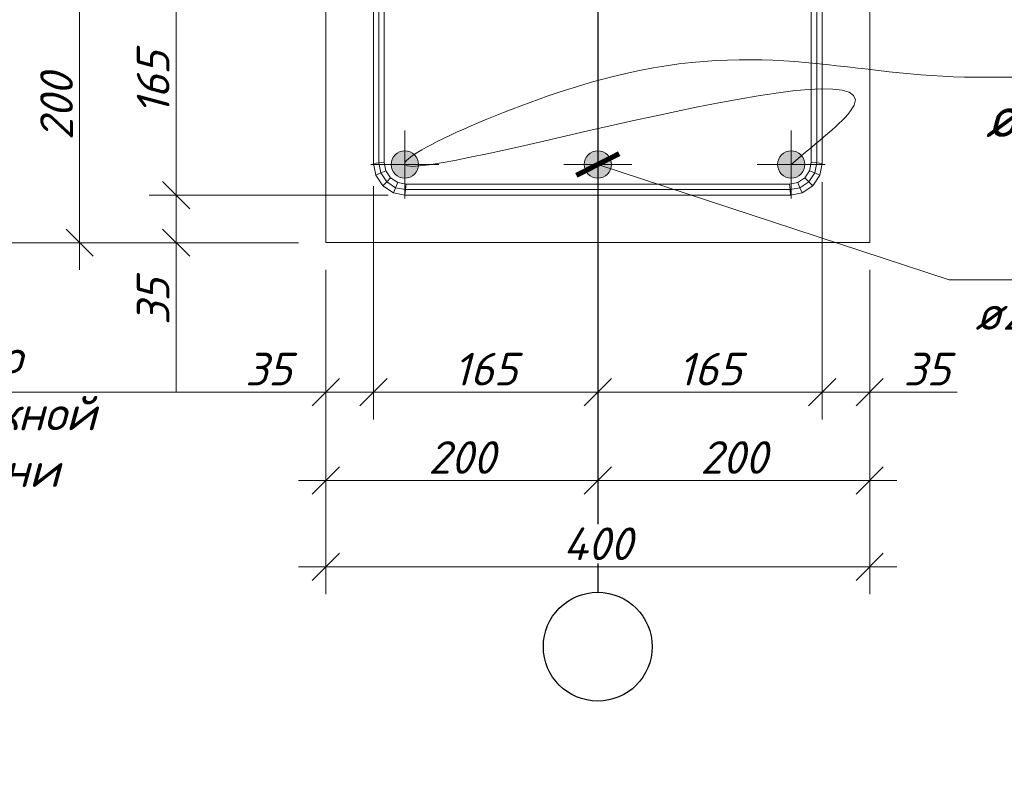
# Model space of a CAD drawing. Header units: millimetres. Extents: x 363306 to 7757304, y 1022887 to 1207196.
# Tile 562 of 656: x 2003511 to 2010752, y 1066075 to 1071633. Entities that reach past the tile are written whole.
import ezdxf
from ezdxf import colors
from ezdxf.entities.mleader import LeaderData, LeaderLine
from ezdxf.math import Vec2, Vec3

# ---------------------------------------------------------------- set-up
doc = ezdxf.new("R2010")
doc.units = ezdxf.units.MM
doc.linetypes.add('ACAD_ISO10W100', pattern=[18, 12, -3, 0, -3])
doc.linetypes.add('CENTERX2', pattern=[101.6, 63.5, -12.7, 12.7, -12.7])
for name, color, linetype in [('0 @ 100', 7, 'Continuous'), ('kcd_tx', 7, 'Continuous'), ('Оси', 7, 'Continuous')]:
    doc.layers.add(name, color=color, linetype=linetype)
for name, color, linetype, lineweight in [('ACO-текст', 7, 'Continuous', 20), ('арматура', 1, 'Continuous', 40), ('Выноска', 5, 'Continuous', 15), ('выноски', 170, 'Continuous', 15), ('Основная', 7, 'Continuous', 40), ('текст', 7, 'Continuous', 25)]:
    doc.layers.add(name, color=color, linetype=linetype, lineweight=lineweight)
doc.styles.add('iso', font='isocpeur.TTF')
doc.styles.add('ISOPEUR', font='isocpeui.ttf')
doc.styles.add('Mirazam', font='isocpeui.ttf')
doc.styles.add('PDF ISOCPEUR Italic', font='isocpeui.ttf')
doc.styles.get("Standard").update_dxf_attribs({"font": 'isocpeui.ttf'})
doc.styles.add('ГОСТ 2.304', font='isocpeui.ttf')
doc.dimstyles.new('Санжар', dxfattribs={"dimtxt": 240, "dimasz": 200, "dimexe": 200, "dimexo": 200, "dimgap": 50, "dimtad": 1, "dimdec": 0, "dimtxsty": 'Standard', "dimblk": 'OBLIQUE', "dimcen": 2.5, "dimdle": 200, "dimclrd": 152, "dimclre": 152, "dimclrt": 152, "dimadec": 0, "dimazin": 0, "dimtfac": 1, "dimtdec": 0, "dimtmove": 0, "dimatfit": 3, "dimldrblk": 'OBLIQUE', "dimfxl": 0, "dimlwd": 0, "dimlwe": 0, "dimarcsym": 0})

# ---------------------------------------------------------------- blocks, each defined once
blk = doc.blocks.new('*U65')
at = {"linetype": 'ACAD_ISO10W100', "lineweight": 5}
h = blk.add_hatch(color=192, dxfattribs=at)
edge = h.paths.add_edge_path()
edge.add_arc((0, 0), 10, 0, 360)
at = {"color": 1, "linetype": 'CENTERX2', "lineweight": 0, "ltscale": 10}
for p, q in [((0, -25), (0, 25)), ((-25, 0), (25, 0))]:
    blk.add_line(p, q, dxfattribs=at)
at = {"layer": 'арматура', "color": 192, "lineweight": 15, "ltscale": 1.5}
blk.add_circle((0, 0), 10, dxfattribs=at)
blk = doc.blocks.new('*U66')
at = {"linetype": 'ACAD_ISO10W100', "lineweight": 5}
h = blk.add_hatch(color=192, dxfattribs=at)
edge = h.paths.add_edge_path()
edge.add_arc((0, 0), 10, 0, 360)
at = {"color": 1, "linetype": 'CENTERX2', "lineweight": 0, "ltscale": 10}
for p, q in [((0, -25), (0, 25)), ((-25, 0), (25, 0))]:
    blk.add_line(p, q, dxfattribs=at)
at = {"layer": 'арматура', "color": 192, "lineweight": 15, "ltscale": 1.5}
blk.add_circle((0, 0), 10, dxfattribs=at)
blk = doc.blocks.new('*U63')
at = {"linetype": 'ACAD_ISO10W100', "lineweight": 5}
h = blk.add_hatch(color=192, dxfattribs=at)
edge = h.paths.add_edge_path()
edge.add_arc((0, 0), 10, 0, 360)
at = {"color": 1, "linetype": 'CENTERX2', "lineweight": 0, "ltscale": 10}
for p, q in [((0, -25), (0, 25)), ((-25, 0), (25, 0))]:
    blk.add_line(p, q, dxfattribs=at)
at = {"layer": 'арматура', "color": 192, "lineweight": 15, "ltscale": 1.5}
blk.add_circle((0, 0), 10, dxfattribs=at)
blk = doc.blocks.new('_Oblique')
at = {"color": 0, "linetype": 'ByBlock', "lineweight": -2}
blk.add_line((-0.5, -0.5), (0.5, 0.5), dxfattribs=at)
blk = doc.blocks.new('*D1939')
at = {"layer": 'Defpoints', "color": 0, "lineweight": 30, "transparency": 16777216}
for p in [(2005762, 1071992.8), (2004662, 1070342.8), (2006420.6, 1070342.8)]:
    blk.add_point(p, dxfattribs=at)
at = {"layer": 'kcd_tx', "lineweight": 0, "transparency": 16777216}
for p, q in [((2004662, 1072192.8), (2004662, 1070142.8)), ((2005562, 1071992.8), (2004462, 1071992.8)), ((2006220.6, 1070342.8), (2004462, 1070342.8))]:
    blk.add_line(p, q, dxfattribs=at)
at = {"layer": 'kcd_tx', "lineweight": 0, "transparency": 16777216, "xscale": 200, "yscale": 200, "zscale": 200}
for p, rotation in [((2004662, 1071992.8), 90), ((2004662, 1070342.8), 270)]:
    blk.add_blockref('_Oblique', p, dxfattribs=dict(at, rotation=rotation))
at = {"layer": 'kcd_tx', "lineweight": 0, "transparency": 16777216, "insert": (2004492, 1071167.8), "char_height": 240, "attachment_point": 5, "rotation": 90, "bg_fill": 3, "box_fill_scale": 1.1, "bg_fill_color": 256, "bg_fill_true_color": 13158600, "bg_fill_transparency": 0}
blk.add_mtext('165', dxfattribs=at)
blk = doc.blocks.new('*D1941')
at = {"layer": 'Defpoints', "color": 0, "lineweight": 30, "transparency": 16777216}
for p in [(2006420.6, 1070342.8), (2004662, 1069992.8), (2005762, 1069992.8)]:
    blk.add_point(p, dxfattribs=at)
at = {"layer": 'kcd_tx', "lineweight": 0, "transparency": 16777216}
for p, q in [((2004662, 1070542.8), (2004662, 1069992.8)), ((2006220.6, 1070342.8), (2004462, 1070342.8)), ((2005562, 1069992.8), (2004462, 1069992.8)), ((2004662, 1069992.8), (2004662, 1069338))]:
    blk.add_line(p, q, dxfattribs=at)
at = {"layer": 'kcd_tx', "lineweight": 0, "transparency": 16777216, "xscale": 200, "yscale": 200, "zscale": 200}
for p, rotation in [((2004662, 1070342.8), 90), ((2004662, 1069992.8), 270)]:
    blk.add_blockref('_Oblique', p, dxfattribs=dict(at, rotation=rotation))
at = {"layer": 'kcd_tx', "lineweight": 0, "transparency": 16777216, "insert": (2004492, 1069559.4), "char_height": 240, "attachment_point": 5, "rotation": 90, "bg_fill": 3, "box_fill_scale": 1.1, "bg_fill_color": 256, "bg_fill_true_color": 13158600, "bg_fill_transparency": 0}
blk.add_mtext('35', dxfattribs=at)
blk = doc.blocks.new('*D1942')
at = {"layer": 'Defpoints', "color": 0, "lineweight": 30, "transparency": 16777216}
for p in [(2005762, 1071992.8), (2003951.7, 1069992.8), (2005762, 1069992.8)]:
    blk.add_point(p, dxfattribs=at)
at = {"layer": 'kcd_tx', "lineweight": 0, "transparency": 16777216}
for p, q in [((2003951.7, 1072192.8), (2003951.7, 1069792.8)), ((2005562, 1071992.8), (2003751.7, 1071992.8)), ((2005562, 1069992.8), (2003751.7, 1069992.8))]:
    blk.add_line(p, q, dxfattribs=at)
at = {"layer": 'kcd_tx', "lineweight": 0, "transparency": 16777216, "xscale": 200, "yscale": 200, "zscale": 200}
for p, rotation in [((2003951.7, 1071992.8), 90), ((2003951.7, 1069992.8), 270)]:
    blk.add_blockref('_Oblique', p, dxfattribs=dict(at, rotation=rotation))
at = {"layer": 'kcd_tx', "lineweight": 0, "transparency": 16777216, "insert": (2003781.7, 1070992.8), "char_height": 240, "attachment_point": 5, "rotation": 90, "bg_fill": 3, "box_fill_scale": 1.1, "bg_fill_color": 256, "bg_fill_true_color": 13158600, "bg_fill_transparency": 0}
blk.add_mtext('200', dxfattribs=at)
blk = doc.blocks.new('*D1943')
at = {"layer": 'Defpoints', "color": 0, "lineweight": 30, "transparency": 16777216}
for p in [(2005762, 1073992.8), (2003304.1, 1069992.8), (2005762, 1069992.8)]:
    blk.add_point(p, dxfattribs=at)
at = {"layer": 'kcd_tx', "lineweight": 0, "transparency": 16777216}
for p, q in [((2003304.1, 1074192.8), (2003304.1, 1069792.8)), ((2005562, 1073992.8), (2003104.1, 1073992.8)), ((2005562, 1069992.8), (2003104.1, 1069992.8))]:
    blk.add_line(p, q, dxfattribs=at)
at = {"layer": 'kcd_tx', "lineweight": 0, "transparency": 16777216, "xscale": 200, "yscale": 200, "zscale": 200}
for p, rotation in [((2003304.1, 1073992.8), 90), ((2003304.1, 1069992.8), 270)]:
    blk.add_blockref('_Oblique', p, dxfattribs=dict(at, rotation=rotation))
at = {"layer": 'kcd_tx', "lineweight": 0, "transparency": 16777216, "insert": (2003134.1, 1071992.8), "char_height": 240, "attachment_point": 5, "rotation": 90, "bg_fill": 3, "box_fill_scale": 1.1, "bg_fill_color": 256, "bg_fill_true_color": 13158600, "bg_fill_transparency": 0}
blk.add_mtext('400', dxfattribs=at)
blk = doc.blocks.new('*D1944')
at = {"layer": 'Defpoints', "color": 0, "lineweight": 30, "transparency": 16777216}
for p in [(2006112, 1070607.3), (2006112, 1068892.8), (2007762, 1068788.3)]:
    blk.add_point(p, dxfattribs=at)
at = {"layer": 'kcd_tx', "lineweight": 0, "transparency": 16777216}
for p, q in [((2006112, 1070407.3), (2006112, 1068692.8)), ((2007762, 1068988.3), (2007762, 1069092.8)), ((2007962, 1068892.8), (2005912, 1068892.8))]:
    blk.add_line(p, q, dxfattribs=at)
at = {"layer": 'kcd_tx', "lineweight": 0, "transparency": 16777216, "xscale": 200, "yscale": 200, "zscale": 200, "rotation": 180}
blk.add_blockref('_Oblique', (2006112, 1068892.8), dxfattribs=at)
at = {"layer": 'kcd_tx', "lineweight": 0, "transparency": 16777216, "xscale": 200, "yscale": 200, "zscale": 200}
blk.add_blockref('_Oblique', (2007762, 1068892.8), dxfattribs=at)
at = {"layer": 'kcd_tx', "lineweight": 0, "transparency": 16777216, "insert": (2006937, 1069062.8), "char_height": 240, "attachment_point": 5, "bg_fill": 3, "box_fill_scale": 1.1, "bg_fill_color": 256, "bg_fill_true_color": 13158600, "bg_fill_transparency": 0}
blk.add_mtext('165', dxfattribs=at)
blk = doc.blocks.new('*D1945')
at = {"layer": 'Defpoints', "color": 0, "lineweight": 30, "transparency": 16777216}
for p in [(2009412, 1070637.9), (2009412, 1068892.8), (2007762, 1068788.3)]:
    blk.add_point(p, dxfattribs=at)
at = {"layer": 'kcd_tx', "lineweight": 0, "transparency": 16777216}
for p, q in [((2009412, 1070437.9), (2009412, 1068692.8)), ((2007762, 1068988.3), (2007762, 1069092.8)), ((2007562, 1068892.8), (2009612, 1068892.8))]:
    blk.add_line(p, q, dxfattribs=at)
at = {"layer": 'kcd_tx', "lineweight": 0, "transparency": 16777216, "xscale": 200, "yscale": 200, "zscale": 200, "rotation": 180}
blk.add_blockref('_Oblique', (2007762, 1068892.8), dxfattribs=at)
at = {"layer": 'kcd_tx', "lineweight": 0, "transparency": 16777216, "xscale": 200, "yscale": 200, "zscale": 200}
blk.add_blockref('_Oblique', (2009412, 1068892.8), dxfattribs=at)
at = {"layer": 'kcd_tx', "lineweight": 0, "transparency": 16777216, "insert": (2008587, 1069062.8), "char_height": 240, "attachment_point": 5, "bg_fill": 3, "box_fill_scale": 1.1, "bg_fill_color": 256, "bg_fill_true_color": 13158600, "bg_fill_transparency": 0}
blk.add_mtext('165', dxfattribs=at)
blk = doc.blocks.new('*D1946')
at = {"layer": 'Defpoints', "color": 0, "lineweight": 30, "transparency": 16777216}
for p in [(2006112, 1070567.8), (2005762, 1069992.8), (2005762, 1068892.8)]:
    blk.add_point(p, dxfattribs=at)
at = {"layer": 'kcd_tx', "lineweight": 0, "transparency": 16777216}
for p, q in [((2006112, 1070367.8), (2006112, 1068692.8)), ((2005762, 1069792.8), (2005762, 1068692.8)), ((2005762, 1068892.8), (2005119.2, 1068892.8)), ((2006312, 1068892.8), (2005762, 1068892.8))]:
    blk.add_line(p, q, dxfattribs=at)
at = {"layer": 'kcd_tx', "lineweight": 0, "transparency": 16777216, "xscale": 200, "yscale": 200, "zscale": 200, "rotation": 180}
blk.add_blockref('_Oblique', (2005762, 1068892.8), dxfattribs=at)
at = {"layer": 'kcd_tx', "lineweight": 0, "transparency": 16777216, "xscale": 200, "yscale": 200, "zscale": 200}
blk.add_blockref('_Oblique', (2006112, 1068892.8), dxfattribs=at)
at = {"layer": 'kcd_tx', "lineweight": 0, "transparency": 16777216, "insert": (2005340.6, 1069062.8), "char_height": 240, "attachment_point": 5, "bg_fill": 3, "box_fill_scale": 1.1, "bg_fill_color": 256, "bg_fill_true_color": 13158600, "bg_fill_transparency": 0}
blk.add_mtext('35', dxfattribs=at)
blk = doc.blocks.new('*D1947')
at = {"layer": 'Defpoints', "color": 0, "lineweight": 30, "transparency": 16777216}
for p in [(2009412, 1070637.9), (2009762, 1069992.8), (2009762, 1068892.8)]:
    blk.add_point(p, dxfattribs=at)
at = {"layer": 'kcd_tx', "lineweight": 0, "transparency": 16777216}
for p, q in [((2009412, 1070437.9), (2009412, 1068692.8)), ((2009762, 1069792.8), (2009762, 1068692.8)), ((2009212, 1068892.8), (2009762, 1068892.8)), ((2009762, 1068892.8), (2010404.7, 1068892.8))]:
    blk.add_line(p, q, dxfattribs=at)
at = {"layer": 'kcd_tx', "lineweight": 0, "transparency": 16777216, "xscale": 200, "yscale": 200, "zscale": 200, "rotation": 180}
blk.add_blockref('_Oblique', (2009412, 1068892.8), dxfattribs=at)
at = {"layer": 'kcd_tx', "lineweight": 0, "transparency": 16777216, "xscale": 200, "yscale": 200, "zscale": 200}
blk.add_blockref('_Oblique', (2009762, 1068892.8), dxfattribs=at)
at = {"layer": 'kcd_tx', "lineweight": 0, "transparency": 16777216, "insert": (2010183.3, 1069062.8), "char_height": 240, "attachment_point": 5, "bg_fill": 3, "box_fill_scale": 1.1, "bg_fill_color": 256, "bg_fill_true_color": 13158600, "bg_fill_transparency": 0}
blk.add_mtext('35', dxfattribs=at)
blk = doc.blocks.new('*D1948')
at = {"layer": 'Defpoints', "color": 0, "lineweight": 30, "transparency": 16777216}
for p in [(2005762, 1069992.8), (2007762, 1069992.8), (2007762, 1068243.1)]:
    blk.add_point(p, dxfattribs=at)
at = {"layer": 'kcd_tx', "lineweight": 0, "transparency": 16777216}
for p, q in [((2005762, 1069792.8), (2005762, 1068043.1)), ((2007762, 1069792.8), (2007762, 1068043.1)), ((2005562, 1068243.1), (2007962, 1068243.1))]:
    blk.add_line(p, q, dxfattribs=at)
at = {"layer": 'kcd_tx', "lineweight": 0, "transparency": 16777216, "xscale": 200, "yscale": 200, "zscale": 200, "rotation": 180}
blk.add_blockref('_Oblique', (2005762, 1068243.1), dxfattribs=at)
at = {"layer": 'kcd_tx', "lineweight": 0, "transparency": 16777216, "xscale": 200, "yscale": 200, "zscale": 200}
blk.add_blockref('_Oblique', (2007762, 1068243.1), dxfattribs=at)
at = {"layer": 'kcd_tx', "lineweight": 0, "transparency": 16777216, "insert": (2006762, 1068413.1), "char_height": 240, "attachment_point": 5, "bg_fill": 3, "box_fill_scale": 1.1, "bg_fill_color": 256, "bg_fill_true_color": 13158600, "bg_fill_transparency": 0}
blk.add_mtext('200', dxfattribs=at)
blk = doc.blocks.new('*D1949')
at = {"layer": 'Defpoints', "color": 0, "lineweight": 30, "transparency": 16777216}
for p in [(2007762, 1069992.8), (2009762, 1069992.8), (2009762, 1068243.1)]:
    blk.add_point(p, dxfattribs=at)
at = {"layer": 'kcd_tx', "lineweight": 0, "transparency": 16777216}
for p, q in [((2007762, 1069792.8), (2007762, 1068043.1)), ((2009762, 1069792.8), (2009762, 1068043.1)), ((2007562, 1068243.1), (2009962, 1068243.1))]:
    blk.add_line(p, q, dxfattribs=at)
at = {"layer": 'kcd_tx', "lineweight": 0, "transparency": 16777216, "xscale": 200, "yscale": 200, "zscale": 200, "rotation": 180}
blk.add_blockref('_Oblique', (2007762, 1068243.1), dxfattribs=at)
at = {"layer": 'kcd_tx', "lineweight": 0, "transparency": 16777216, "xscale": 200, "yscale": 200, "zscale": 200}
blk.add_blockref('_Oblique', (2009762, 1068243.1), dxfattribs=at)
at = {"layer": 'kcd_tx', "lineweight": 0, "transparency": 16777216, "insert": (2008762, 1068413.1), "char_height": 240, "attachment_point": 5, "bg_fill": 3, "box_fill_scale": 1.1, "bg_fill_color": 256, "bg_fill_true_color": 13158600, "bg_fill_transparency": 0}
blk.add_mtext('200', dxfattribs=at)
blk = doc.blocks.new('*D1950')
at = {"layer": 'Defpoints', "color": 0, "lineweight": 30, "transparency": 16777216}
for p in [(2005762, 1069992.8), (2009762, 1069992.8), (2009762, 1067608.4)]:
    blk.add_point(p, dxfattribs=at)
at = {"layer": 'kcd_tx', "lineweight": 0, "transparency": 16777216}
for p, q in [((2005762, 1069792.8), (2005762, 1067408.4)), ((2009762, 1069792.8), (2009762, 1067408.4)), ((2005562, 1067608.4), (2009962, 1067608.4))]:
    blk.add_line(p, q, dxfattribs=at)
at = {"layer": 'kcd_tx', "lineweight": 0, "transparency": 16777216, "xscale": 200, "yscale": 200, "zscale": 200, "rotation": 180}
blk.add_blockref('_Oblique', (2005762, 1067608.4), dxfattribs=at)
at = {"layer": 'kcd_tx', "lineweight": 0, "transparency": 16777216, "xscale": 200, "yscale": 200, "zscale": 200}
blk.add_blockref('_Oblique', (2009762, 1067608.4), dxfattribs=at)
at = {"layer": 'kcd_tx', "lineweight": 0, "transparency": 16777216, "insert": (2007762, 1067778.4), "char_height": 240, "attachment_point": 5, "bg_fill": 3, "box_fill_scale": 1.1, "bg_fill_color": 256, "bg_fill_true_color": 13158600, "bg_fill_transparency": 0}
blk.add_mtext('400', dxfattribs=at)
blk = doc.blocks.new('_None')
blk = doc.blocks.new('_ArchTick')
at = {"color": 0, "linetype": 'ByBlock', "const_width": 0.15}
blk.add_lwpolyline([(-0.5, -0.5), (0.5, 0.5)], dxfattribs=at)

msp = doc.modelspace()

# ---------------------------------------------------------------- linework, layer by layer
at = {"lineweight": 15}
for p, q in [((2006111.957, 1070574.97), (2006111.957, 1073410.728)), ((2006191.957, 1070582.849), (2006191.957, 1073402.849)), ((2009331.957, 1073402.849), (2009331.957, 1070582.849)), ((2009411.957, 1073409.145), (2009411.957, 1070574.97)), ((2006111.957, 1070574.97), (2006151.957, 1070578.909)), ((2006128.778, 1070490.405), (2006111.957, 1070574.97)), ((2006191.957, 1070582.849), (2006151.957, 1070578.909)), ((2006204.136, 1070521.62), (2006191.957, 1070582.849)), ((2009331.957, 1070582.849), (2009319.778, 1070521.62)), ((2009331.957, 1070582.849), (2009371.957, 1070578.909)), ((2009411.957, 1070574.97), (2009371.957, 1070578.909)), ((2009411.957, 1070574.97), (2009395.136, 1070490.405)), ((2006128.778, 1070490.405), (2006166.457, 1070506.012)), ((2006181.143, 1070412.035), (2006128.778, 1070490.405)), ((2006204.136, 1070521.62), (2006166.457, 1070506.012)), ((2006238.82, 1070469.712), (2006204.136, 1070521.62)), ((2006238.82, 1070469.712), (2006209.981, 1070440.873)), ((2006290.727, 1070435.028), (2006238.82, 1070469.712)), ((2009285.094, 1070469.712), (2009233.186, 1070435.028)), ((2009319.778, 1070521.62), (2009285.094, 1070469.712)), ((2009285.094, 1070469.712), (2009313.932, 1070440.873)), ((2009319.778, 1070521.62), (2009357.457, 1070506.012)), ((2009395.136, 1070490.405), (2009342.771, 1070412.035)), ((2009395.136, 1070490.405), (2009357.457, 1070506.012)), ((2006181.143, 1070412.035), (2006209.981, 1070440.873)), ((2006259.513, 1070359.67), (2006181.143, 1070412.035)), ((2006259.513, 1070359.67), (2006275.12, 1070397.349)), ((2006290.727, 1070435.028), (2006275.12, 1070397.349)), ((2006351.957, 1070422.849), (2006290.727, 1070435.028)), ((2006351.957, 1070422.849), (2006348.017, 1070382.849)), ((2009171.957, 1070422.849), (2006351.957, 1070422.849)), ((2009233.186, 1070435.028), (2009171.957, 1070422.849)), ((2009171.957, 1070422.849), (2009175.896, 1070382.849)), ((2009233.186, 1070435.028), (2009248.793, 1070397.349)), ((2009264.401, 1070359.67), (2009248.793, 1070397.349)), ((2009342.771, 1070412.035), (2009264.401, 1070359.67)), ((2009342.771, 1070412.035), (2009313.932, 1070440.873)), ((2006344.078, 1070342.849), (2006259.513, 1070359.67)), ((2006344.078, 1070342.849), (2006348.017, 1070382.849)), ((2009179.836, 1070342.849), (2006344.078, 1070342.849)), ((2009179.836, 1070342.849), (2009175.896, 1070382.849)), ((2009264.401, 1070359.67), (2009179.836, 1070342.849))]:
    msp.add_line(p, q, dxfattribs=at)
at = {"color": 9, "lineweight": 15}
for p, q in [((2006151.957, 1070578.909), (2006151.957, 1073406.789)), ((2009371.957, 1073405.997), (2009371.957, 1070578.909)), ((2006166.457, 1070506.012), (2006151.957, 1070578.909)), ((2009371.957, 1070578.909), (2009357.457, 1070506.012)), ((2006209.981, 1070440.873), (2006166.457, 1070506.012)), ((2009357.457, 1070506.012), (2009313.932, 1070440.873)), ((2006275.12, 1070397.349), (2006209.981, 1070440.873)), ((2006348.017, 1070382.849), (2006275.12, 1070397.349)), ((2009248.793, 1070397.349), (2009175.896, 1070382.849)), ((2009313.932, 1070440.873), (2009248.793, 1070397.349)), ((2009175.896, 1070382.849), (2006348.017, 1070382.849))]:
    msp.add_line(p, q, dxfattribs=at)
at = {"layer": 'Выноска'}
msp.add_lwpolyline([(2009761.957, 1069992.849), (2005761.957, 1069992.849), (2005761.957, 1073992.849), (2009761.957, 1073992.849)], close=True, dxfattribs=at)
at = {"layer": 'Оси', "ltscale": 500}
msp.add_line((2007761.957, 1073992.849), (2007761.957, 1067421.217), dxfattribs=at)

# ---------------------------------------------------------------- block references
at = {"layer": 'Основная', "color": 6, "lineweight": 18, "xscale": 10, "yscale": 10, "zscale": 10}
for name, p in [('*U63', (2006342.957, 1070567.849)), ('*U66', (2007761.957, 1070567.849)), ('*U65', (2009184.957, 1070567.849))]:
    msp.add_blockref(name, p, dxfattribs=at)

# ---------------------------------------------------------------- texts
at = {"color": 0, "lineweight": -2, "ltscale": 5, "insert": (1348958.4, 1070865.149), "char_height": 300, "width": 17773.54363, "attachment_point": 1, "style": 'iso'}
msp.add_mtext('\\pi7162.827;{\\fISOCPEUR|b0|i1|c204|p34;Примечание:\\P\\pi0;1. \\C256;Данный лист читать совместно с листами\\C0; КP- \\P2. Горизонтальные сетки СГ-1, СГ-2, СГ-3  устраиваются по длине в стенах и в перегородках, через каждый 600 мм расстояние по высоте.\\P\\C256;3. Стены  выполнить из газоблока изготавливается автоклавным методом D600/\\PКладку выполнить с применением однорядной перевязки\\P5.Контроль качества материалов и работ выполнять согласно указаниям \\PКМК 2.01.03-19, КМК 3.03.01-98 и ППР.\\P6. Все внутренние дверные отверстие монтажировать на отм. +2,100.\\P7. Прочность клеевого состава или раствора должна обеспечить величину нормального сцепления не менее 1,2 кгс/см².}', dxfattribs=at)
at = {"color": 18, "lineweight": 0, "true_color": 0x000000, "char_height": 500, "width": 3831.09957, "attachment_point": 1}
for insert in [(1476781.134, 1068764.531), (1566781.134, 1068764.531), (1524311.407, 1067486.642)]:
    msp.add_mtext('\\pi1064.9816;2 - 2', dxfattribs=dict(at, insert=insert))
at = {"layer": '0 @ 100', "color": 7, "insert": (761996.908, 1075986.433), "char_height": 318.940213, "width": 19697.5359, "attachment_point": 4, "style": 'ГОСТ 2.304'}
msp.add_mtext('\\pi5457.36288;{\\fISOCPEUR|b1|i1|c204|p34;Характеристика участка строительства:\\P\\pi0;\\P}Расчетная зимняя температура воздух 15 °С.\\PСкоростной напор ветра   - 38кг/м2.\\PВес снегового покрова    - 50кг/м2.\\PКлассификация зданий по функциональной пожарной опасности - Ф 4.1 \\PКоэффициент надежности по назначению - 0.95\\P\\P^IПроектом разработано подъёмник для мало мобильных граждан населения грузоподъемностью 250 кг. скоростью 0,25 см/с. Двери шахт подъёмника противопожарные с пределом огнестойкости El 30. Подъёмники оборудованы кабинами габаритами 1500х1500 мм, ширина дверей кабины обеспечивает проезд инвалидной коляски. Для экстренных случаев подъёмник оснащен дополнительным аккумулятором и механическим спуском для безопасного спуска пассажира в нулевую отметку. Так же в дверях подъёмника установлены замки датчики которые открываются с ключевыми картами, чтобы открыть двери подъёмника.\\P^IС внешней и внутренней стороны наружных стен предусмотрено обшивка из аквапанелей толщиной 12,5мм с утеплением из минераловатной ваты на кварцевой основе, А =0,040 Вт/мС, толщиной 100мм. (по теплотехническому расчету). Наружная отделка из органическое стекло.\\P^IПодрядчик обязан предоставить заказчику сертификаты соответствия и пожарной безопасности на фасадную систему и все применяемые в данной системе материалы и изделия.\\PКонструкции, изделия и материалы применены по действующим стандартам, ТУ, сертификатам. На путях эвакуации используются отделочные материалы, соответствующие требованиям п. 5.25 ШНК 2.01.02-04.\\PОтделка стен с внутренней стороны окраска водоэмульсионными красками светлых тонов. Во внутренней и наружной отделке использованы современные отделочные материалы используемые на территории Республики Узбекистан.\\P^IКрыша - скатная из металлических профилированных листов с полимерными покрытиями с обеих сторон толщ.0,55мм по металлическим конструкциям.\\P^IПо периметру наружных стен устраивается бетонная отмостка. Бетон кл.В 7,5 шириной 1000 мм, толщиной 50 мм по гравийному основанию толщиной 100 мм -150 мм.\\P^IВсе строительно-монтажные работы вести согласно указаний соответствующих строительных норм и проекта производства работ (П.П.Р.) на основании ШНК 3.01.01 - 03 и КМК 3.01.02 - 00.', dxfattribs=at)
at = {"layer": 'ACO-текст', "color": 1, "insert": (2003338.571, 1069279.763), "char_height": 250, "width": 1575.0295, "attachment_point": 2, "style": 'PDF ISOCPEUR Italic'}
msp.add_mtext('По наружной грани', dxfattribs=at)
at = {"layer": 'ACO-текст', "insert": (1930849.591, 1068622.386), "char_height": 250, "width": 20396.76723, "attachment_point": 1, "style": 'PDF ISOCPEUR Italic'}
msp.add_mtext('\\pi-600,l900,t900;{\\H1.1429x;\\C0;Примечание:}\\P1.^IДанный лист читать совместно с листами КP- \\P2.^IСоединения пересечений стержней арматуры выполнять вязаными стальной  отожженной проволокой d=0.8-1.0мм.\\P3.^IСтыки арматуры должны иметь длину перепуска  L=1000мм для d=20А400, L=1100мм для d=22А400. \\P4.^IСтыки стержней внахлестку должны располагаться вразбежку. При этом площадь сечения рабочих стержней, стыкуемых в одном месте, должна быть не более 50% общей плошади сечения арматуры. \\P5.^IУказания по выполнению арматурных, опалубочных, бетонных работ, допуски при установке арматуры и опалубки, устройству рабочих швов, уходу за бетоном см. КМК 3.03.01-98.', dxfattribs=at)
at = {"layer": 'текст', "insert": (1922738.935, 1068026.203), "char_height": 187.5, "width": 6355.4142, "attachment_point": 1, "line_spacing_factor": 0.940672, "style": 'Mirazam'}
msp.add_mtext('\\pi630.05085;{\\LФрагмент сопряжения колонны с ригелем\\P\\pi2353.27528;}(вид в плане)', dxfattribs=at)

# ---------------------------------------------------------------- next in the draw order: dimensions: what is measured, and where the dimension line sits
at = {"layer": 'kcd_tx', "color": 18, "lineweight": 0, "true_color": 0x000000}
dim = msp.add_linear_dim(base=(2004661.956, 1070342.849), p1=(2005761.957, 1071992.849), p2=(2006420.65, 1070342.849), angle=270, dimstyle='Санжар', override={"dimlfac": 0.1, "dimclrd": 256, "dimclre": 256, "dimclrt": 256, "dimfxl": 0.18, "dimtfill": 1, "dimarcsym": 2}, dxfattribs=at)
dim.commit()
dim.dimension.update_dxf_attribs({"geometry": '*D1939', "text_midpoint": (2004491.956, 1071167.849)})

# ---------------------------------------------------------------- next in the draw order: dimensions: what is measured, and where the dimension line sits
dim = msp.add_linear_dim(base=(2004661.956, 1069992.849), p1=(2006420.65, 1070342.849), p2=(2005761.957, 1069992.849), angle=90, dimstyle='Санжар', override={"dimlfac": 0.1, "dimclrd": 256, "dimclre": 256, "dimclrt": 256, "dimfxl": 0.18, "dimtfill": 1, "dimarcsym": 2}, dxfattribs=at)
dim.commit()
dim.dimension.update_dxf_attribs({"geometry": '*D1941', "text_midpoint": (2004661.956, 1069559.394), "dimtype": 160})

# ---------------------------------------------------------------- next in the draw order: dimensions: what is measured, and where the dimension line sits
dim = msp.add_linear_dim(base=(2003951.688, 1069992.849), p1=(2005761.957, 1071992.849), p2=(2005761.957, 1069992.849), angle=90, dimstyle='Санжар', override={"dimlfac": 0.1, "dimclrd": 256, "dimclre": 256, "dimclrt": 256, "dimfxl": 0.18, "dimtfill": 1, "dimarcsym": 2}, dxfattribs=at)
dim.commit()
dim.dimension.update_dxf_attribs({"geometry": '*D1942', "text_midpoint": (2003781.688, 1070992.849)})
dim = msp.add_linear_dim(base=(2006111.957, 1068892.849), p1=(2007761.957, 1068788.311), p2=(2006111.957, 1070607.343), dimstyle='Санжар', override={"dimlfac": 0.1, "dimclrd": 256, "dimclre": 256, "dimclrt": 256, "dimfxl": 0.18, "dimtfill": 1, "dimarcsym": 2}, dxfattribs=at)
dim.commit()
dim.dimension.update_dxf_attribs({"geometry": '*D1944', "text_midpoint": (2006936.957, 1069062.849)})

# ---------------------------------------------------------------- next in the draw order: dimensions: what is measured, and where the dimension line sits
dim = msp.add_linear_dim(base=(2003304.14, 1069992.849), p1=(2005761.957, 1073992.849), p2=(2005761.957, 1069992.849), angle=90, dimstyle='Санжар', override={"dimlfac": 0.1, "dimclrd": 256, "dimclre": 256, "dimclrt": 256, "dimfxl": 0.18, "dimtfill": 1, "dimarcsym": 2}, dxfattribs=at)
dim.commit()
dim.dimension.update_dxf_attribs({"geometry": '*D1943', "text_midpoint": (2003304.14, 1071992.849), "dimtype": 160})
dim = msp.add_linear_dim(base=(2009411.957, 1068892.849), p1=(2007761.957, 1068788.311), p2=(2009411.957, 1070637.916), dimstyle='Санжар', override={"dimlfac": 0.1, "dimclrd": 256, "dimclre": 256, "dimclrt": 256, "dimfxl": 0.18, "dimtfill": 1, "dimarcsym": 2}, dxfattribs=at)
dim.commit()
dim.dimension.update_dxf_attribs({"geometry": '*D1945', "text_midpoint": (2008586.957, 1069062.849)})

# ---------------------------------------------------------------- next in the draw order: linework, layer by layer
at = {"layer": 'Выноска'}
msp.add_lwpolyline([(2004661.956, 1069842.849), (2004661.956, 1068892.849)], dxfattribs=at)

# ---------------------------------------------------------------- next in the draw order: dimensions: what is measured, and where the dimension line sits
at = {"layer": 'kcd_tx', "color": 18, "lineweight": 0, "true_color": 0x000000}
for base, p1, p2, picture, middle in [((2009761.957, 1068892.849), (2009411.957, 1070637.916), (2009761.957, 1069992.849), '*D1947', (2010183.32, 1068892.849)), ((2005761.957, 1068892.849), (2006111.957, 1070567.849), (2005761.957, 1069992.849), '*D1946', (2005340.593, 1068892.849))]:
    dim = msp.add_linear_dim(base=base, p1=p1, p2=p2, angle=180, dimstyle='Санжар', override={"dimlfac": 0.1, "dimclrd": 256, "dimclre": 256, "dimclrt": 256, "dimfxl": 0.18, "dimtfill": 1, "dimarcsym": 2}, dxfattribs=at)
    dim.commit()
    dim.dimension.update_dxf_attribs({"geometry": picture, "text_midpoint": middle, "dimtype": 160})

# ---------------------------------------------------------------- next in the draw order: dimensions: what is measured, and where the dimension line sits
dim = msp.add_linear_dim(base=(2007761.957, 1068243.144), p1=(2005761.957, 1069992.849), p2=(2007761.957, 1069992.849), angle=180, dimstyle='Санжар', override={"dimlfac": 0.1, "dimclrd": 256, "dimclre": 256, "dimclrt": 256, "dimfxl": 0.18, "dimtfill": 1, "dimarcsym": 2}, dxfattribs=at)
dim.commit()
dim.dimension.update_dxf_attribs({"geometry": '*D1948', "text_midpoint": (2006761.957, 1068413.144)})

# ---------------------------------------------------------------- next in the draw order: leaders
at = {"layer": 'выноски', "color": 7, "ltscale": 500}
ml = msp.add_multileader_mtext('Standard', dxfattribs=at)
ml.set_content('{\\C172;3,4.\\P\\C244;ø20А400}', color=7, style='ISOPEUR')
ml.set_leader_properties(color=256, linetype='ByLayer', lineweight=-1)
ml.set_arrow_properties(name='NONE')
ml.build(insert=Vec2(0, 0))
ml.multileader.update_dxf_attribs({"leader_type": 2, "text_left_attachment_type": 6, "text_right_attachment_type": 6, "dogleg_length": 5, "arrow_head_size": 0, "scale": 20})
ctx = ml.context
ctx.base_point, ctx.scale, ctx.char_height, ctx.arrow_head_size, ctx.landing_gap_size, ctx.plane_origin, ctx.plane_x_axis, ctx.plane_y_axis = Vec3(2010541.732, 1071209.892), 20, 300, 0, 9, Vec3(2020423.84, 1070954.848), Vec3(1, -0.00000009), Vec3(0.00000009, 1)
ctx.left_attachment, ctx.right_attachment, ctx.text_align_type = 6, 6, 1
notes = []
notes.append((ctx, [(1, (1, 1, 0), (2010441.732, 1071209.892), (1, -0.00000009), 100, [(1, [(2009184.957, 1070567.849), (2009616.959, 1070954.419), (2006342.957, 1070567.849), (2007864.953, 1071212.738)], 0, [])])]))
ctx.mtext.insert, ctx.mtext.text_direction, ctx.mtext.rotation, ctx.mtext.alignment, ctx.mtext.flow_direction = Vec3(2011392.096, 1071569.892), Vec3(1, -0.00000009), 6.28318522, 2, 5
for ctx, leaders in notes:
    for number, flags, end, landing, length, lines in leaders:
        leader = LeaderData()
        leader.index, (leader.has_last_leader_line, leader.has_dogleg_vector, leader.attachment_direction) = number, flags
        leader.last_leader_point, leader.dogleg_vector, leader.dogleg_length = Vec3(end), Vec3(landing), length
        for number, points, colour, breaks in lines:
            line = LeaderLine()
            line.index, line.vertices, line.color, line.breaks = number, Vec3.list(points), colors.encode_raw_color(colour), breaks
            leader.lines.append(line)
        ctx.leaders.append(leader)

# ---------------------------------------------------------------- next in the draw order: dimensions: what is measured, and where the dimension line sits
at = {"layer": 'kcd_tx', "color": 18, "lineweight": 0, "true_color": 0x000000}
dim = msp.add_linear_dim(base=(2009761.957, 1068243.144), p1=(2007761.957, 1069992.849), p2=(2009761.957, 1069992.849), angle=180, dimstyle='Санжар', override={"dimlfac": 0.1, "dimclrd": 256, "dimclre": 256, "dimclrt": 256, "dimfxl": 0.18, "dimtfill": 1, "dimarcsym": 2}, dxfattribs=at)
dim.commit()
dim.dimension.update_dxf_attribs({"geometry": '*D1949', "text_midpoint": (2008761.957, 1068413.144)})

# ---------------------------------------------------------------- next in the draw order: dimensions: what is measured, and where the dimension line sits
dim = msp.add_linear_dim(base=(2009761.957, 1067608.447), p1=(2005761.957, 1069992.849), p2=(2009761.957, 1069992.849), angle=180, dimstyle='Санжар', override={"dimlfac": 0.1, "dimclrd": 256, "dimclre": 256, "dimclrt": 256, "dimfxl": 0.18, "dimtfill": 1, "dimarcsym": 2}, dxfattribs=at)
dim.commit()
dim.dimension.update_dxf_attribs({"geometry": '*D1950', "text_midpoint": (2007761.957, 1067778.447)})

# ---------------------------------------------------------------- next in the draw order: linework, layer by layer
at = {"layer": 'Выноска'}
msp.add_lwpolyline([(2002495.476, 1068892.849), (2005611.957, 1068892.849)], dxfattribs=at)
at = {"layer": 'текст'}
msp.add_circle((2007761.957, 1067021.217), 400, dxfattribs=at)

# ---------------------------------------------------------------- next in the draw order: leaders
at = {"layer": 'выноски', "color": 7, "ltscale": 500}
ml = msp.add_multileader_mtext('Standard', dxfattribs=at)
ml.set_content('{\\C172;5,6.\\P\\C244;ø22А400}', color=7, style='PDF ISOCPEUR Italic')
ml.set_leader_properties(color=256, linetype='ByLayer', lineweight=-1)
ml.set_arrow_properties(name='ARCHTICK')
ml.build(insert=Vec2(0, 0))
ml.multileader.update_dxf_attribs({"text_left_attachment_type": 6, "text_right_attachment_type": 6, "dogleg_length": 50, "arrow_head_size": 250})
ctx = ml.context
ctx.base_point, ctx.char_height, ctx.arrow_head_size, ctx.landing_gap_size, ctx.plane_origin, ctx.plane_x_axis, ctx.plane_y_axis = Vec3(2010478.824, 1069718.868), 250, 250, 0.45, Vec3(2008815.922, 1075359.457), Vec3(1, -0.00000009), Vec3(0.00000009, 1)
ctx.left_attachment, ctx.right_attachment, ctx.text_align_type = 6, 6, 1
notes = []
notes.append((ctx, [(0, (1, 1, 0), (2010346.341, 1069718.868), (1, -0.00000009), 132.483, [(0, [(2007761.957, 1070567.849)], 0, [])])]))
ctx.mtext.insert, ctx.mtext.text_direction, ctx.mtext.rotation, ctx.mtext.width, ctx.mtext.alignment, ctx.mtext.flow_direction = Vec3(2011184.861, 1070018.868), Vec3(1, -0.00000009), 6.28318522, 3139.60688, 2, 5
for ctx, leaders in notes:
    for number, flags, end, landing, length, lines in leaders:
        leader = LeaderData()
        leader.index, (leader.has_last_leader_line, leader.has_dogleg_vector, leader.attachment_direction) = number, flags
        leader.last_leader_point, leader.dogleg_vector, leader.dogleg_length = Vec3(end), Vec3(landing), length
        for number, points, colour, breaks in lines:
            line = LeaderLine()
            line.index, line.vertices, line.color, line.breaks = number, Vec3.list(points), colors.encode_raw_color(colour), breaks
            leader.lines.append(line)
        ctx.leaders.append(leader)

doc.saveas('drawing.dxf')
